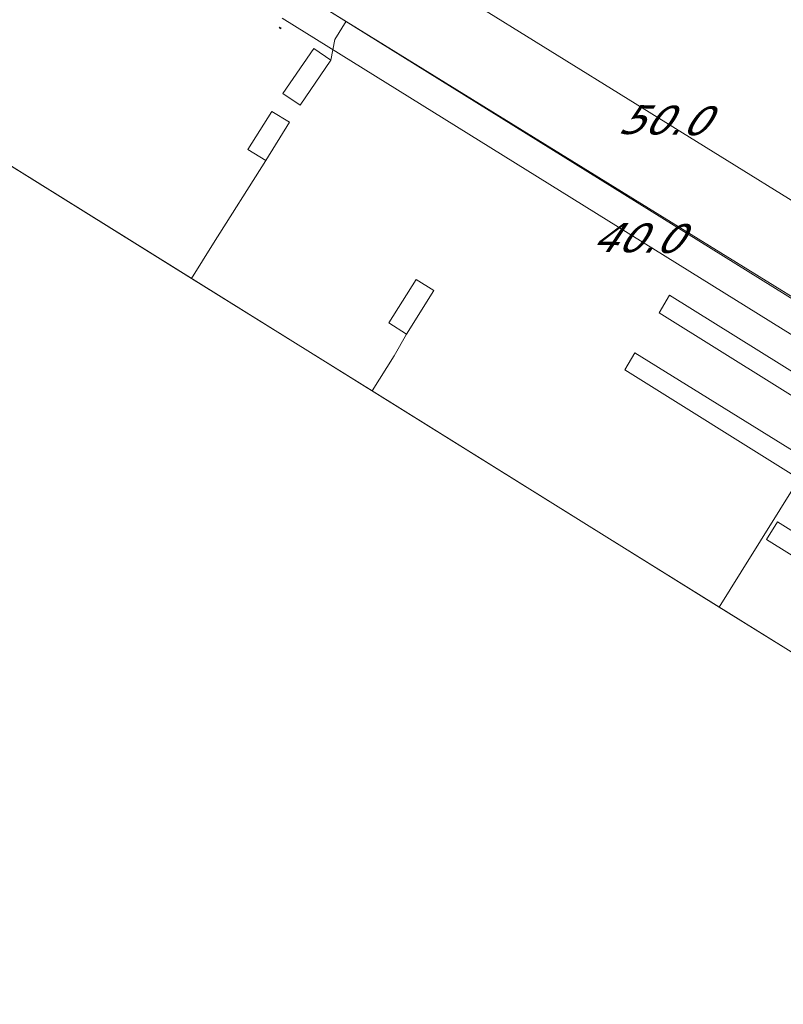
# Model space of a CAD drawing. Header units: metres. Extents: x 124576 to 133557, y 395865 to 402386.
# Tile 321 of 447: x 129136 to 129172, y 401621 to 401668. Entities that reach past the tile are written whole.
import ezdxf
from ezdxf.enums import TextEntityAlignment as Align

# ---------------------------------------------------------------- set-up
doc = ezdxf.new("R2010")
doc.units = ezdxf.units.M
doc.header["$MEASUREMENT"] = 0
doc.layers.add('LG_Laag_Spanning_Enexis_Netbeheer_BV', color=7, linetype='Continuous', lineweight=13, true_color=0x960000)
doc.layers.add('LG_Laag_Spanning_Gemeente_Tilburg_Ruimtelijke_Uitvoering', color=7, linetype='Continuous', lineweight=13, true_color=0x960000)
doc.layers.add('MV_Laag_Spanning', color=7, linetype='Continuous', lineweight=0)
doc.layers.add('MV_Laag_Spanning_pijl', color=7, linetype='Continuous', lineweight=0)
doc.styles.add('Klic_Annotatie', font='verdanai.ttf', dxfattribs={"oblique": 20, "height": 1.4})

# ---------------------------------------------------------------- blocks, each defined once
blk = doc.blocks.new('m_pijl')
at = {"layer": 'MV_Laag_Spanning_pijl'}
blk.add_hatch(color=7, dxfattribs=at).paths.add_polyline_path([(-1, -0.33), (-1, 0), (-1, 0.33), (0, 0)])
at = {"layer": 'MV_Laag_Spanning_pijl', "flags": 128}
blk.add_lwpolyline([(-1, 0), (-1, 0.33), (0, 0), (-1, -0.33), (-1, 0)], close=True, dxfattribs=at)

msp = doc.modelspace()

# ---------------------------------------------------------------- linework, layer by layer
at = {"layer": 'LG_Laag_Spanning_Enexis_Netbeheer_BV', "flags": 128}
for points in [[(129051.809, 401730.192), (129080.931, 401712.07), (129114.572, 401691.136), (129115.091, 401690.813), (129148.515, 401669.976), (129149.364, 401669.448), (129149.384, 401669.436), (129183.225, 401648.506), (129206.258, 401634.259), (129206.684, 401633.996), (129206.872, 401633.293), (129206.774, 401633.111)], [(129149.384, 401669.436), (129183.225, 401648.506)]]:
    msp.add_lwpolyline(points, dxfattribs=at)
at = {"layer": 'LG_Laag_Spanning_Gemeente_Tilburg_Ruimtelijke_Uitvoering'}
for p, q in [((129151.226, 401668.288), (129150.679, 401667.409)), ((129143.791, 401655.919), (129144.85, 401657.616)), ((129143.791, 401655.919), (129152.472, 401650.505)), ((129152.472, 401650.505), (129153.531, 401652.201)), ((129169.161, 401640.105), (129170.218, 401641.803)), ((129169.161, 401640.105), (129186.311, 401629.442))]:
    msp.add_line(p, q, dxfattribs=at)
at = {"layer": 'LG_Laag_Spanning_Gemeente_Tilburg_Ruimtelijke_Uitvoering', "flags": 128}
for points in [[(129122.194, 401687.472), (129148.615, 401669.912), (129216.065, 401627.942)], [(129113.882, 401674.68), (129114.16, 401674.462), (129115.727, 401673.425), (129143.791, 401655.919)], [(129113.882, 401674.68), (129114.16, 401674.462), (129115.727, 401673.425), (129163.758, 401643.465), (129189.189, 401627.652), (129199.672, 401621.001)], [(129150.679, 401667.409), (129150.496, 401666.408), (129149.017, 401664.252), (129148.178, 401664.807), (129149.667, 401666.977), (129150.496, 401666.408)], [(129144.85, 401657.616), (129147.361, 401661.592), (129148.5, 401663.428), (129147.659, 401663.951), (129146.502, 401662.121), (129147.361, 401661.592)], [(129153.531, 401652.201), (129154.133, 401653.235), (129155.445, 401655.338), (129154.587, 401655.871), (129153.275, 401653.773), (129154.133, 401653.235)], [(129184.888, 401646.163), (129183.82, 401644.483), (129183.295, 401643.633), (129166.274, 401654.254), (129166.771, 401655.107), (129183.82, 401644.483)], [(129170.218, 401641.803), (129173.001, 401646.285), (129164.616, 401651.518), (129165.096, 401652.334), (129182.149, 401641.775), (129181.633, 401640.926), (129173.001, 401646.285)], [(129152.472, 401650.505), (129163.758, 401643.465), (129169.161, 401640.105)], [(129187.367, 401631.14), (129188.395, 401632.784), (129188.924, 401633.612), (129171.961, 401644.212), (129171.427, 401643.36), (129188.395, 401632.784)]]:
    msp.add_lwpolyline(points, dxfattribs=at)
at = {"layer": 'MV_Laag_Spanning_pijl'}
for p, q in [((129187.634, 401650.343), (129145.163, 401676.728)), ((129182.108, 401647.304), (129148.147, 401668.437))]:
    msp.add_line(p, q, dxfattribs=at)

# ---------------------------------------------------------------- block references
at = {"layer": 'MV_Laag_Spanning_pijl', "xscale": 0.1, "yscale": 0.1, "zscale": 0.1, "rotation": 148}
msp.add_blockref('m_pijl', (129148, 401668), dxfattribs=at)

# ---------------------------------------------------------------- texts
at = {"layer": 'MV_Laag_Spanning', "style": 'Klic_Annotatie', "oblique": 20}
for s, p in [('50.0', (129166.399, 401663.536)), ('40.0', (129165.128, 401657.871))]:
    msp.add_text(s, height=1.4, rotation=359, dxfattribs=at).set_placement(p, align=Align.MIDDLE_CENTER)

doc.saveas('drawing.dxf')
